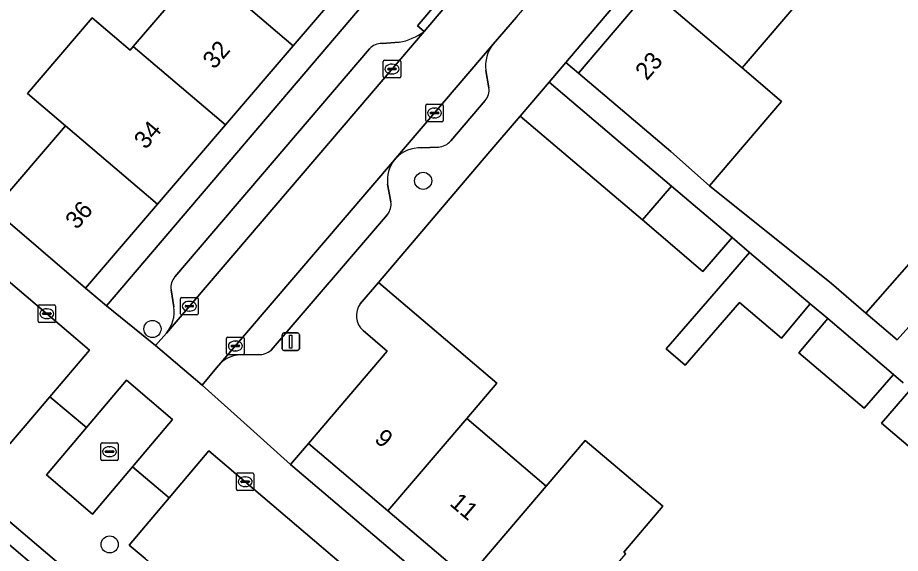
# Model space of a CAD drawing. Extents: x 162523 to 163266, y 381230 to 382050.
# Drawn here: x 163038.7 to 163089.1, y 381611.9 to 381642.5 of the extents above; entities that cross this region are included whole.
import ezdxf

# ---------------------------------------------------------------- set-up
doc = ezdxf.new("R2010")
doc.units = 0
for name, color, linetype in [('IMGEO_Boom', 7, 'Continuous'), ('IMGEO_Erf', 7, 'Continuous'), ('IMGEO_Kolk', 7, 'Continuous'), ('IMGEO_Lichtmast', 7, 'Continuous'), ('IMGEO_Muur', 7, 'Continuous'), ('IMGEO_Pand', 7, 'Continuous'), ('IMGEO_Pand_nummerreeks', 7, 'Continuous'), ('IMGEO_Parkeervlak_open', 7, 'Continuous'), ('IMGEO_Rijbaan_lokaal_open', 7, 'Continuous'), ('IMGEO_Rioolput', 7, 'Continuous'), ('IMGEO_Voetpad_open', 7, 'Continuous')]:
    doc.layers.add(name, color=color, linetype=linetype)

msp = doc.modelspace()

# ---------------------------------------------------------------- linework, layer by layer
at = {"layer": 'IMGEO_Boom'}
for centre in [(163061.82, 381633.2), (163046.363, 381624.733), (163043.922, 381612.421)]:
    msp.add_circle(centre, 0.489, dxfattribs=at)
at = {"layer": 'IMGEO_Erf'}
for points in [[(163082.504, 381653.225), (163086.368, 381657.761), (163090.233, 381662.298), (163094.086, 381666.82), (163093.302, 381667.488), (163069.973, 381639.961), (163070.687, 381639.356), (163074.773, 381644.152), (163078.638, 381648.688)], [(163052.984, 381649.884), (163038.896, 381661.976), (163039.043, 381662.152), (163036.865, 381663.973), (163032.907, 381659.241), (163029.084, 381654.669), (163026.979, 381652.153), (163027.1, 381652.052), (163028.379, 381653.56), (163030.41, 381651.829), (163029.157, 381650.331), (163027.372, 381648.229), (163023.415, 381643.568), (163037.297, 381631.564), (163041.391, 381636.346), (163039.229, 381638.189), (163042.925, 381642.504), (163045.087, 381640.661), (163045.268, 381640.873), (163049.144, 381645.4)], [(163059.389, 381644.452), (163058.232, 381645.389), (163054.403, 381640.917), (163050.527, 381636.39), (163046.65, 381631.863), (163042.545, 381627.069), (163043.741, 381626.048)], [(163054.249, 381616.985), (163090.743, 381585.944), (163091.782, 381587.15), (163087.051, 381591.173), (163082.511, 381595.034), (163077.971, 381598.895), (163073.431, 381602.757), (163068.89, 381606.618), (163064.35, 381610.479), (163059.811, 381614.34), (163055.278, 381618.195)]]:
    msp.add_lwpolyline(points, close=True, dxfattribs=at)
for points in [[(163089.698, 381647.073), (163087.762, 381648.728), (163083.897, 381644.191), (163080.032, 381639.654), (163082.275, 381637.738), (163078.17, 381632.92), (163085.134, 381627.341), (163087.104, 381625.645), (163091.08, 381630.179)], [(163089.235, 381621.665), (163088.678, 381622.137), (163086.999, 381620.199), (163083.268, 381623.372), (163084.919, 381625.324), (163083.927, 381626.165), (163082.277, 381624.214), (163079.89, 381626.244), (163076.79, 381622.658), (163075.69, 381623.594), (163078.79, 381627.179), (163080.457, 381629.107), (163079.463, 381629.952), (163077.796, 381628.024), (163074.34, 381630.962), (163067.361, 381636.896), (163065.516, 381634.738), (163059.268, 381627.393), (163066.036, 381621.637), (163064.308, 381619.613), (163068.848, 381615.752), (163071.078, 381618.366), (163075.507, 381614.599), (163073.282, 381611.982), (163073.389, 381611.891)], [(163092.432, 381615.58), (163087.991, 381619.356), (163089.671, 381621.295)]]:
    msp.add_lwpolyline(points, dxfattribs=at)
at = {"layer": 'IMGEO_Kolk'}
for p, q in [((163059.542, 381639.159), (163059.542, 381640.011)), ((163059.617, 381640.085), (163060.469, 381640.085)), ((163060.543, 381640.011), (163060.543, 381639.159)), ((163059.801, 381639.579), (163059.801, 381639.591)), ((163060.239, 381639.542), (163059.841, 381639.542)), ((163059.844, 381639.628), (163060.242, 381639.628)), ((163060.03, 381639.865), (163060.055, 381639.865)), ((163060.285, 381639.591), (163060.285, 381639.579)), ((163060.469, 381639.085), (163059.617, 381639.085)), ((163060.053, 381639.305), (163060.028, 381639.305)), ((163061.968, 381636.65), (163061.968, 381637.502)), ((163062.043, 381637.576), (163062.895, 381637.576)), ((163062.969, 381637.502), (163062.969, 381636.65)), ((163062.227, 381637.07), (163062.227, 381637.082)), ((163062.665, 381637.033), (163062.267, 381637.033)), ((163062.27, 381637.119), (163062.668, 381637.119)), ((163062.456, 381637.356), (163062.481, 381637.356)), ((163062.711, 381637.082), (163062.711, 381637.07)), ((163062.895, 381636.576), (163062.043, 381636.576)), ((163062.479, 381636.796), (163062.454, 381636.796)), ((163047.97, 381625.607), (163047.97, 381626.459)), ((163048.045, 381626.533), (163048.897, 381626.533)), ((163048.971, 381626.459), (163048.971, 381625.607)), ((163039.833, 381625.179), (163039.833, 381626.031)), ((163039.908, 381626.105), (163040.76, 381626.105)), ((163040.321, 381625.885), (163040.346, 381625.885)), ((163040.834, 381626.031), (163040.834, 381625.179)), ((163048.229, 381626.027), (163048.229, 381626.039)), ((163048.667, 381625.99), (163048.269, 381625.99)), ((163048.272, 381626.076), (163048.67, 381626.076)), ((163048.458, 381626.313), (163048.483, 381626.313)), ((163048.713, 381626.039), (163048.713, 381626.027)), ((163040.092, 381625.599), (163040.092, 381625.611)), ((163040.53, 381625.562), (163040.132, 381625.562)), ((163040.135, 381625.648), (163040.533, 381625.648)), ((163040.344, 381625.325), (163040.319, 381625.325)), ((163040.576, 381625.611), (163040.576, 381625.599)), ((163048.897, 381625.533), (163048.045, 381625.533)), ((163048.481, 381625.753), (163048.456, 381625.753)), ((163040.76, 381625.105), (163039.908, 381625.105)), ((163050.597, 381623.337), (163050.597, 381624.189)), ((163050.672, 381624.263), (163051.524, 381624.263)), ((163050.899, 381623.806), (163051.297, 381623.806)), ((163051.085, 381624.043), (163051.11, 381624.043)), ((163051.598, 381624.189), (163051.598, 381623.337)), ((163050.856, 381623.757), (163050.856, 381623.769)), ((163051.294, 381623.72), (163050.896, 381623.72)), ((163051.108, 381623.483), (163051.083, 381623.483)), ((163051.34, 381623.769), (163051.34, 381623.757)), ((163051.524, 381623.263), (163050.672, 381623.263)), ((163051.159, 381615.578), (163051.159, 381616.43)), ((163051.234, 381616.504), (163052.086, 381616.504)), ((163051.647, 381616.284), (163051.672, 381616.284)), ((163052.16, 381616.43), (163052.16, 381615.578)), ((163051.418, 381615.998), (163051.418, 381616.01)), ((163051.856, 381615.961), (163051.458, 381615.961)), ((163051.461, 381616.047), (163051.859, 381616.047)), ((163051.902, 381616.01), (163051.902, 381615.998)), ((163052.086, 381615.504), (163051.234, 381615.504)), ((163051.67, 381615.724), (163051.645, 381615.724))]:
    msp.add_line(p, q, dxfattribs=at)
for points in [[(163059.542, 381639.159), (163059.542, 381640.011)], [(163059.617, 381640.085), (163060.469, 381640.085)], [(163060.543, 381640.011), (163060.543, 381639.159)], [(163060.469, 381639.085), (163059.617, 381639.085)], [(163061.968, 381636.65), (163061.968, 381637.502)], [(163062.043, 381637.576), (163062.895, 381637.576)], [(163062.969, 381637.502), (163062.969, 381636.65)], [(163062.895, 381636.576), (163062.043, 381636.576)], [(163047.97, 381625.607), (163047.97, 381626.459)], [(163048.045, 381626.533), (163048.897, 381626.533)], [(163048.971, 381626.459), (163048.971, 381625.607)], [(163039.833, 381625.179), (163039.833, 381626.031)], [(163039.908, 381626.105), (163040.76, 381626.105)], [(163040.834, 381626.031), (163040.834, 381625.179)], [(163048.897, 381625.533), (163048.045, 381625.533)], [(163040.76, 381625.105), (163039.908, 381625.105)], [(163050.597, 381623.337), (163050.597, 381624.189)], [(163050.672, 381624.263), (163051.524, 381624.263)], [(163051.598, 381624.189), (163051.598, 381623.337)], [(163051.524, 381623.263), (163050.672, 381623.263)], [(163051.159, 381615.578), (163051.159, 381616.43)], [(163051.234, 381616.504), (163052.086, 381616.504)], [(163052.16, 381616.43), (163052.16, 381615.578)], [(163052.086, 381615.504), (163051.234, 381615.504)]]:
    msp.add_lwpolyline(points, dxfattribs=at)
for centre, radius, start, end in [((163059.619, 381640.009), 0.0765, 91.552, 178.448), ((163059.619, 381640.009), 0.0765, 91.552, 178.448), ((163060.467, 381640.009), 0.0765, 1.552, 88.448), ((163060.467, 381640.009), 0.0765, 1.552, 88.448), ((163059.841, 381639.588), 0.0403, 85.8775, 175.7526), ((163059.838, 381639.578), 0.0366, 178.938, 274.7102), ((163060.242, 381639.585), 0.043, 264.8664, 352.4533), ((163060.246, 381639.59), 0.0386, 1.7309, 96.639), ((163059.619, 381639.161), 0.0765, 181.552, 268.448), ((163059.619, 381639.161), 0.0765, 181.552, 268.448), ((163060.467, 381639.161), 0.0765, 271.552, 358.448), ((163060.467, 381639.161), 0.0765, 271.552, 358.448), ((163062.045, 381637.5), 0.0765, 91.552, 178.448), ((163062.045, 381637.5), 0.0765, 91.552, 178.448), ((163062.893, 381637.5), 0.0765, 1.552, 88.448), ((163062.893, 381637.5), 0.0765, 1.552, 88.448), ((163062.267, 381637.079), 0.0403, 85.8775, 175.7526), ((163062.264, 381637.069), 0.0366, 178.938, 274.7102), ((163062.668, 381637.076), 0.043, 264.8664, 352.4533), ((163062.672, 381637.081), 0.0386, 1.7309, 96.639), ((163062.045, 381636.652), 0.0765, 181.552, 268.448), ((163062.045, 381636.652), 0.0765, 181.552, 268.448), ((163062.893, 381636.652), 0.0765, 271.552, 358.448), ((163062.893, 381636.652), 0.0765, 271.552, 358.448), ((163048.047, 381626.457), 0.0765, 91.552, 178.448), ((163048.047, 381626.457), 0.0765, 91.552, 178.448), ((163048.895, 381626.457), 0.0765, 1.552, 88.448), ((163048.895, 381626.457), 0.0765, 1.552, 88.448), ((163039.91, 381626.029), 0.0765, 91.552, 178.448), ((163039.91, 381626.029), 0.0765, 91.552, 178.448), ((163040.758, 381626.029), 0.0765, 1.552, 88.448), ((163040.758, 381626.029), 0.0765, 1.552, 88.448), ((163048.269, 381626.036), 0.0403, 85.8775, 175.7526), ((163048.266, 381626.026), 0.0366, 178.938, 274.7102), ((163048.67, 381626.033), 0.043, 264.8664, 352.4533), ((163048.674, 381626.038), 0.0386, 1.7309, 96.639), ((163040.132, 381625.608), 0.0403, 85.8775, 175.7526), ((163040.129, 381625.598), 0.0366, 178.938, 274.7102), ((163040.533, 381625.605), 0.043, 264.8664, 352.4533), ((163040.537, 381625.61), 0.0386, 1.7309, 96.639), ((163048.047, 381625.609), 0.0765, 181.552, 268.448), ((163048.047, 381625.609), 0.0765, 181.552, 268.448), ((163048.895, 381625.609), 0.0765, 271.552, 358.448), ((163048.895, 381625.609), 0.0765, 271.552, 358.448), ((163039.91, 381625.181), 0.0765, 181.552, 268.448), ((163039.91, 381625.181), 0.0765, 181.552, 268.448), ((163040.758, 381625.181), 0.0765, 271.552, 358.448), ((163040.758, 381625.181), 0.0765, 271.552, 358.448), ((163050.674, 381624.187), 0.0765, 91.552, 178.448), ((163050.674, 381624.187), 0.0765, 91.552, 178.448), ((163050.896, 381623.766), 0.0403, 85.8775, 175.7526), ((163051.301, 381623.768), 0.0386, 1.7309, 96.639), ((163051.522, 381624.187), 0.0765, 1.552, 88.448), ((163051.522, 381624.187), 0.0765, 1.552, 88.448), ((163050.674, 381623.339), 0.0765, 181.552, 268.448), ((163050.674, 381623.339), 0.0765, 181.552, 268.448), ((163050.893, 381623.756), 0.0366, 178.938, 274.7102), ((163051.297, 381623.763), 0.043, 264.8664, 352.4533), ((163051.522, 381623.339), 0.0765, 271.552, 358.448), ((163051.522, 381623.339), 0.0765, 271.552, 358.448), ((163051.236, 381616.428), 0.0765, 91.552, 178.448), ((163051.236, 381616.428), 0.0765, 91.552, 178.448), ((163052.084, 381616.428), 0.0765, 1.552, 88.448), ((163052.084, 381616.428), 0.0765, 1.552, 88.448), ((163051.458, 381616.007), 0.0403, 85.8775, 175.7526), ((163051.455, 381615.997), 0.0366, 178.938, 274.7102), ((163051.859, 381616.004), 0.043, 264.8664, 352.4533), ((163051.863, 381616.009), 0.0386, 1.7309, 96.639), ((163051.236, 381615.58), 0.0765, 181.552, 268.448), ((163051.236, 381615.58), 0.0765, 181.552, 268.448), ((163052.084, 381615.58), 0.0765, 271.552, 358.448), ((163052.084, 381615.58), 0.0765, 271.552, 358.448)]:
    msp.add_arc(centre, radius, start, end, dxfattribs=at)
for centre, major_axis, ratio, start_param, end_param in [((163060.029, 381639.585), (-0.387, 0.002), 0.722429, 4.712389, 7.853982), ((163060.054, 381639.585), (-0.39, 0.002), 0.717154, 1.570796, 4.712389), ((163062.455, 381637.076), (-0.387, 0.002), 0.722429, 4.712389, 7.853982), ((163062.48, 381637.076), (-0.39, 0.002), 0.717154, 1.570796, 4.712389), ((163040.32, 381625.605), (-0.387, 0.002), 0.722429, 4.712389, 7.853982), ((163040.345, 381625.605), (-0.39, 0.002), 0.717154, 1.570796, 4.712389), ((163048.457, 381626.033), (-0.387, 0.002), 0.722429, 4.712389, 7.853982), ((163048.482, 381626.033), (-0.39, 0.002), 0.717154, 1.570796, 4.712389), ((163051.084, 381623.763), (-0.387, 0.002), 0.722429, 4.712389, 7.853982), ((163051.109, 381623.763), (-0.39, 0.002), 0.717154, 1.570796, 4.712389), ((163051.646, 381616.004), (-0.387, 0.002), 0.722429, 4.712389, 7.853982), ((163051.671, 381616.004), (-0.39, 0.002), 0.717154, 1.570796, 4.712389)]:
    msp.add_ellipse(centre, major_axis=major_axis, ratio=ratio, start_param=start_param, end_param=end_param, dxfattribs=at)
at = {"layer": 'IMGEO_Lichtmast'}
for p, q in [((163053.761, 381623.604), (163053.761, 381624.404)), ((163053.761, 381624.404), (163053.761, 381623.604)), ((163053.861, 381624.504), (163054.651, 381624.504)), ((163054.651, 381624.504), (163053.861, 381624.504)), ((163054.751, 381624.404), (163054.751, 381623.604)), ((163054.751, 381623.604), (163054.751, 381624.404)), ((163054.651, 381623.504), (163053.861, 381623.504)), ((163053.861, 381623.504), (163054.651, 381623.504))]:
    msp.add_line(p, q, dxfattribs=at)
msp.add_lwpolyline([(163054.181, 381624.379), (163054.331, 381624.379), (163054.331, 381623.629), (163054.181, 381623.629), (163054.181, 381624.379)], dxfattribs=at)
for centre, start, end in [((163053.861, 381624.404), 90, 180), ((163053.861, 381624.404), 90, 180), ((163054.651, 381624.404), 0, 90), ((163054.651, 381624.404), 360, 90), ((163053.861, 381623.604), 180, 270), ((163053.861, 381623.604), 180, 270), ((163054.651, 381623.604), 270, 0), ((163054.651, 381623.604), 270, 0)]:
    msp.add_arc(centre, 0.1, start, end, dxfattribs=at)
at = {"layer": 'IMGEO_Muur'}
for points in [[(163067.361, 381636.896), (163065.516, 381634.738)], [(163065.516, 381634.738), (163059.268, 381627.393)]]:
    msp.add_lwpolyline(points, dxfattribs=at)
at = {"layer": 'IMGEO_Pand'}
for points in [[(163049.144, 381645.4), (163054.403, 381640.917), (163058.232, 381645.389), (163052.984, 381649.884)], [(163078.638, 381648.688), (163074.773, 381644.152), (163080.032, 381639.654), (163083.897, 381644.191)], [(163049.144, 381645.4), (163045.268, 381640.873), (163050.527, 381636.39), (163054.403, 381640.917)], [(163070.687, 381639.356), (163075.955, 381634.869), (163078.17, 381632.92), (163082.275, 381637.738), (163080.032, 381639.654), (163074.773, 381644.152)], [(163050.527, 381636.39), (163045.268, 381640.873), (163045.087, 381640.661), (163042.925, 381642.504), (163039.229, 381638.189), (163041.391, 381636.346), (163046.65, 381631.863)], [(163073.608, 381634.923), (163069.021, 381638.837), (163067.361, 381636.896), (163074.34, 381630.962), (163076.007, 381632.89)], [(163041.391, 381636.346), (163037.297, 381631.564), (163042.545, 381627.069), (163046.65, 381631.863)], [(163076.007, 381632.89), (163074.34, 381630.962), (163077.796, 381628.024), (163079.463, 381629.952)], [(163092.92, 381628.605), (163091.08, 381630.179), (163087.104, 381625.645), (163088.877, 381624.118)], [(163080.457, 381629.107), (163078.79, 381627.179), (163075.69, 381623.594), (163076.79, 381622.658), (163079.89, 381626.244), (163082.277, 381624.214), (163083.927, 381626.165)], [(163084.919, 381625.324), (163083.268, 381623.372), (163086.999, 381620.199), (163088.678, 381622.137)], [(163089.671, 381621.295), (163087.991, 381619.356), (163092.432, 381615.58), (163094.117, 381617.524)], [(163059.811, 381614.34), (163064.35, 381610.479), (163068.848, 381615.752), (163064.308, 381619.613)], [(163073.389, 381611.891), (163073.282, 381611.982), (163075.507, 381614.599), (163071.078, 381618.366), (163068.848, 381615.752), (163064.35, 381610.479), (163068.89, 381606.618)], [(163036.752, 381613.625), (163032.264, 381608.351), (163036.804, 381604.49), (163041.292, 381609.763)]]:
    msp.add_lwpolyline(points, close=True, dxfattribs=at)
msp.add_lwpolyline([(163058.397, 381624.641), (163059.768, 381623.474), (163055.278, 381618.195), (163059.811, 381614.34), (163064.308, 381619.613), (163066.036, 381621.637), (163059.268, 381627.393), (163058.231, 381626.174)], dxfattribs=at)
msp.add_arc((163059.154, 381625.499), 1.144, 143.8152, 228.5452, dxfattribs=at)
at = {"layer": 'IMGEO_Parkeervlak_open'}
for points in [[(163047.165, 381624.502), (163061.879, 381641.732)], [(163060.445, 381641.114), (163059.472, 381641.052)], [(163065.82, 381641.011), (163060.267, 381634.494)], [(163058.759, 381640.745), (163047.638, 381627.716)], [(163065.574, 381638.52), (163065.406, 381639.508)], [(163063.397, 381635.482), (163065.361, 381637.78)], [(163061.713, 381635.082), (163062.697, 381635.128)], [(163060.178, 381634.39), (163050.27, 381622.796)], [(163059.977, 381632), (163059.793, 381633.006)], [(163053.137, 381623.53), (163059.789, 381631.274)], [(163047.425, 381626.974), (163047.594, 381625.989)], [(163051.384, 381623.255), (163052.41, 381623.282)]]:
    msp.add_lwpolyline(points, dxfattribs=at)
for centre, radius, start, end in [((163059.812, 381644.555), 3.498, 280.4181, 306.2103), ((163059.448, 381640.127), 0.925, 88.4926, 138.0984), ((163067.31, 381639.792), 1.925, 140.7183, 188.4813), ((163064.647, 381638.386), 0.937, 319.68, 8.2043), ((163062.629, 381636.132), 1.006, 273.8799, 319.7728), ((163061.64, 381633.189), 1.895, 87.7998, 136.4574), ((163061.631, 381633.24), 1.853, 141.6516, 187.2575), ((163059.017, 381631.861), 0.97, 322.7336, 8.2303), ((163048.419, 381627.09), 1.001, 141.3047, 186.6618), ((163045.63, 381625.75), 1.978, 320.8808, 6.9335), ((163052.512, 381624.172), 0.896, 263.4547, 314.2172), ((163051.43, 381621.562), 1.694, 91.5554, 133.2307)]:
    msp.add_arc(centre, radius, start, end, dxfattribs=at)
at = {"layer": 'IMGEO_Rijbaan_lokaal_open'}
msp.add_lwpolyline([(162997.235, 381660.07), (162993.71, 381656.023), (162996.446, 381653.717), (163000, 381650.805), (163002.267, 381648.879), (163026.073, 381628.53), (163037.494, 381618.804), (163037.585, 381618.725), (163038.229, 381618.164), (163040.501, 381620.847), (163042.772, 381623.53), (163042.103, 381624.099), (163030.666, 381633.822), (163019.14, 381643.77), (163015.837, 381646.586), (163000.436, 381659.433)], dxfattribs=at)
for points in [[(163061.879, 381641.732), (163047.165, 381624.502), (163046.532, 381623.783), (163049.198, 381621.524), (163050.029, 381622.514), (163050.27, 381622.796), (163060.178, 381634.39), (163060.267, 381634.494), (163065.82, 381641.011), (163067.142, 381642.543), (163068.898, 381644.606), (163066.232, 381646.879), (163064.334, 381644.65)], [(163047.512, 381619.562), (163044.874, 381621.804), (163042.59, 381619.106), (163040.306, 381616.407), (163042.943, 381614.151), (163045.228, 381616.857)], [(163099.218, 381575.497), (163092.321, 381581.371), (163083.862, 381588.576), (163073.333, 381597.517), (163049.581, 381617.775), (163047.311, 381615.079), (163045.04, 381612.383), (163045.94, 381611.622), (163068.782, 381592.237), (163072.891, 381588.642), (163073.077, 381588.492), (163073.71, 381587.949), (163076.548, 381585.545), (163077.092, 381585.088), (163077.212, 381584.981), (163081.297, 381581.581), (163092.545, 381571.993), (163094.467, 381570.361), (163096.843, 381572.929)]]:
    msp.add_lwpolyline(points, close=True, dxfattribs=at)
at = {"layer": 'IMGEO_Rioolput'}
for p, q in [((163043.409, 381617.296), (163043.409, 381618.148)), ((163043.484, 381618.222), (163044.336, 381618.222)), ((163043.711, 381617.765), (163044.109, 381617.765)), ((163043.897, 381618.002), (163043.922, 381618.002)), ((163044.41, 381618.148), (163044.41, 381617.296)), ((163043.668, 381617.716), (163043.668, 381617.728)), ((163044.106, 381617.679), (163043.708, 381617.679)), ((163043.92, 381617.442), (163043.895, 381617.442)), ((163044.152, 381617.728), (163044.152, 381617.716)), ((163044.336, 381617.222), (163043.484, 381617.222))]:
    msp.add_line(p, q, dxfattribs=at)
for points in [[(163043.409, 381617.296), (163043.409, 381618.148)], [(163043.484, 381618.222), (163044.336, 381618.222)], [(163044.41, 381618.148), (163044.41, 381617.296)], [(163044.336, 381617.222), (163043.484, 381617.222)]]:
    msp.add_lwpolyline(points, dxfattribs=at)
for centre, radius, start, end in [((163043.486, 381618.146), 0.0765, 91.552, 178.448), ((163043.486, 381618.146), 0.0765, 91.552, 178.448), ((163043.708, 381617.725), 0.0403, 85.8775, 175.7526), ((163044.113, 381617.727), 0.0386, 1.7309, 96.639), ((163044.334, 381618.146), 0.0765, 1.552, 88.448), ((163044.334, 381618.146), 0.0765, 1.552, 88.448), ((163043.486, 381617.298), 0.0765, 181.552, 268.448), ((163043.486, 381617.298), 0.0765, 181.552, 268.448), ((163043.705, 381617.715), 0.0366, 178.938, 274.7102), ((163044.109, 381617.722), 0.043, 264.8664, 352.4533), ((163044.334, 381617.298), 0.0765, 271.552, 358.448), ((163044.334, 381617.298), 0.0765, 271.552, 358.448)]:
    msp.add_arc(centre, radius, start, end, dxfattribs=at)
for centre, major_axis, ratio, start_param, end_param in [((163043.896, 381617.722), (-0.387, 0.002), 0.722429, 4.712389, 7.853982), ((163043.921, 381617.722), (-0.39, 0.002), 0.717154, 1.570796, 4.712389)]:
    msp.add_ellipse(centre, major_axis=major_axis, ratio=ratio, start_param=start_param, end_param=end_param, dxfattribs=at)
at = {"layer": 'IMGEO_Voetpad_open'}
for points in [[(163130.519, 381728.076), (163122.861, 381719.099), (163118.851, 381714.364), (163116.554, 381711.671), (163115.395, 381710.308), (163083.389, 381672.655), (163061.302, 381646.699), (163059.389, 381644.452), (163043.741, 381626.048), (163046.532, 381623.783), (163047.165, 381624.502)], [(163058.231, 381626.174), (163059.268, 381627.393), (163065.516, 381634.738), (163067.361, 381636.896), (163069.021, 381638.837), (163069.973, 381639.961), (163093.302, 381667.488)], [(163090.743, 381585.944), (163054.249, 381616.985), (163051.387, 381619.557), (163049.198, 381621.524), (163046.532, 381623.783), (163043.741, 381626.048), (163042.545, 381627.069), (163037.297, 381631.564), (163023.415, 381643.568), (163022.88, 381644.031), (163021.376, 381645.308), (163020.138, 381646.369), (163019.14, 381643.77), (163030.666, 381633.822), (163042.103, 381624.099), (163042.772, 381623.53), (163040.501, 381620.847), (163042.59, 381619.106), (163044.874, 381621.804), (163047.512, 381619.562), (163045.228, 381616.857), (163047.311, 381615.079), (163049.581, 381617.775), (163073.333, 381597.517)], [(163061.879, 381641.732), (163061.497, 381642.053), (163063.952, 381644.971), (163064.334, 381644.65)], [(163000, 381644.529), (163000.523, 381644.317), (163007.344, 381638.581), (163011.124, 381635.401), (163014.093, 381632.903), (163014.757, 381633.658), (163035.384, 381616.107), (163069.377, 381587.184), (163068.742, 381586.409), (163066.867, 381584.206), (163067.892, 381583.334), (163072.717, 381579.194), (163076.458, 381575.825), (163079.637, 381572.9), (163085.215, 381567.768), (163087.943, 381565.297)], [(163067.142, 381642.543), (163065.82, 381641.011)], [(163059.472, 381641.052), (163060.445, 381641.114)], [(163047.638, 381627.716), (163058.759, 381640.745)], [(163092.92, 381628.605), (163088.877, 381624.118), (163087.104, 381625.645), (163085.134, 381627.341), (163078.17, 381632.92), (163075.955, 381634.869), (163070.687, 381639.356), (163069.973, 381639.961), (163069.021, 381638.837), (163073.608, 381634.923), (163076.007, 381632.89), (163079.463, 381629.952), (163080.457, 381629.107), (163083.927, 381626.165), (163084.919, 381625.324), (163088.678, 381622.137), (163089.235, 381621.665)], [(163065.406, 381639.508), (163065.574, 381638.52)], [(163065.361, 381637.78), (163063.397, 381635.482)], [(163062.697, 381635.128), (163061.713, 381635.082)], [(163060.267, 381634.494), (163060.178, 381634.39)], [(163059.793, 381633.006), (163059.977, 381632)], [(163059.789, 381631.274), (163053.137, 381623.53)], [(163047.594, 381625.989), (163047.425, 381626.974)], [(163050.27, 381622.796), (163050.029, 381622.514), (163049.198, 381621.524), (163051.387, 381619.557), (163054.249, 381616.985), (163055.278, 381618.195), (163059.768, 381623.474), (163058.397, 381624.641)], [(163052.41, 381623.282), (163051.384, 381623.255)], [(163045.94, 381611.622), (163045.04, 381612.383), (163047.311, 381615.079), (163045.228, 381616.857), (163042.943, 381614.151), (163040.306, 381616.407), (163042.59, 381619.106), (163040.501, 381620.847), (163038.229, 381618.164), (163037.585, 381618.725), (163037.494, 381618.804)]]:
    msp.add_lwpolyline(points, dxfattribs=at)
for points in [[(163061.879, 381641.732), (163064.334, 381644.65), (163063.952, 381644.971), (163061.497, 381642.053)], [(163035.384, 381616.107), (163014.757, 381633.658), (163014.093, 381632.903), (163018.595, 381629.073), (163023.135, 381625.211), (163027.674, 381621.349), (163032.213, 381617.487), (163036.752, 381613.625), (163041.292, 381609.763), (163045.832, 381605.9), (163050.371, 381602.039), (163054.91, 381598.177), (163059.45, 381594.315), (163063.989, 381590.453), (163068.742, 381586.409), (163069.377, 381587.184)]]:
    msp.add_lwpolyline(points, close=True, dxfattribs=at)
for centre, radius, start, end in [((163059.812, 381644.555), 3.498, 280.4181, 306.2103), ((163059.448, 381640.127), 0.925, 88.4926, 138.0984), ((163067.31, 381639.792), 1.925, 140.7183, 188.4813), ((163064.647, 381638.386), 0.937, 319.68, 8.2043), ((163062.629, 381636.132), 1.006, 273.8799, 319.7728), ((163061.64, 381633.189), 1.895, 87.7998, 136.4574), ((163061.631, 381633.24), 1.853, 141.6516, 187.2575), ((163059.017, 381631.861), 0.97, 322.7336, 8.2303), ((163048.419, 381627.09), 1.001, 141.3047, 186.6618), ((163045.63, 381625.75), 1.978, 320.8808, 6.9335), ((163059.154, 381625.499), 1.144, 143.8152, 228.5452), ((163052.512, 381624.172), 0.896, 263.4547, 314.2172), ((163051.43, 381621.562), 1.694, 91.5554, 133.2307)]:
    msp.add_arc(centre, radius, start, end, dxfattribs=at)

# ---------------------------------------------------------------- texts
at = {"layer": 'IMGEO_Pand_nummerreeks'}
for s, rotation, p in [('32', 49.4273, (163049.896, 381639.528)), ('23', 49.5694, (163074.598, 381638.888)), ('34', 49.4291, (163045.976, 381634.95)), ('36', 49.4273, (163042.054, 381630.37)), ('9', 319.6203, (163058.982, 381618.353)), ('11', 319.6203, (163063.281, 381614.696))]:
    msp.add_text(s, height=1, rotation=rotation, dxfattribs=at).set_placement(p)

doc.saveas('drawing.dxf')
